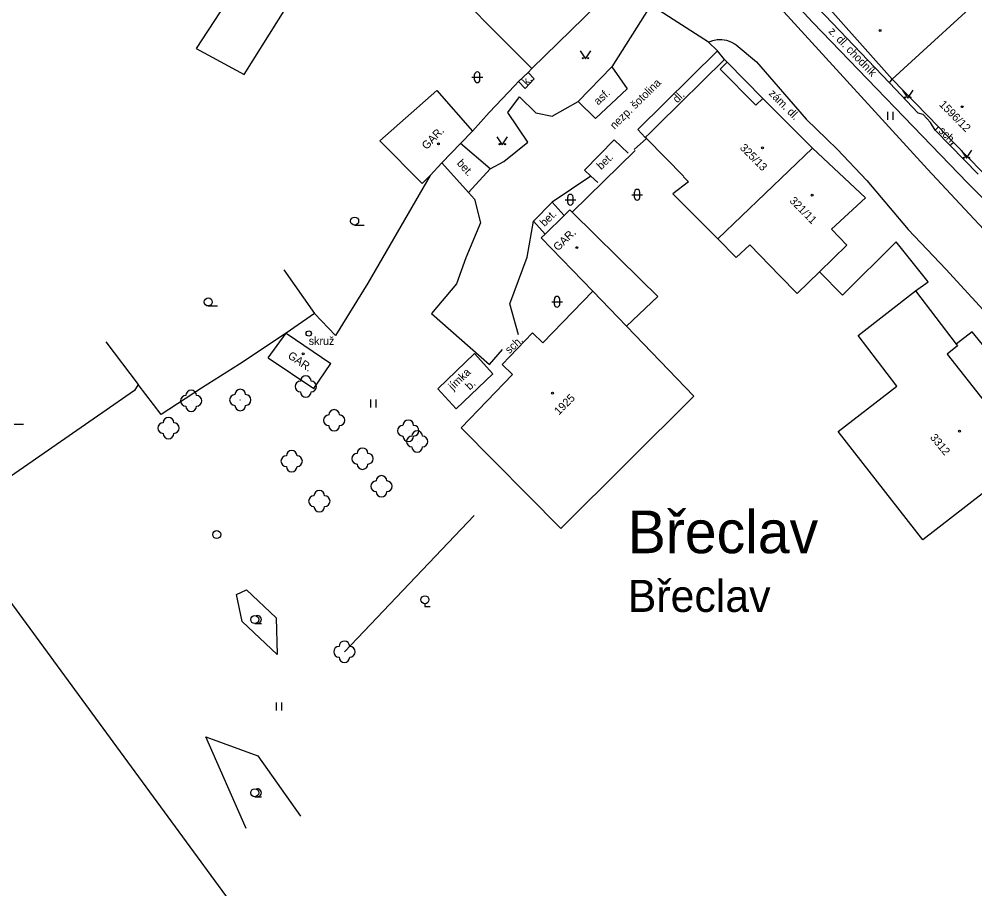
# Model space of a CAD drawing. Extents: x -584400 to -581602, y -1210894 to -1208793.
# Drawn here: x -582679.7 to -582590.2, y -1209795.7 to -1209714.2 of the extents above; entities that cross this region are included whole.
import ezdxf

# ---------------------------------------------------------------- set-up
doc = ezdxf.new("R2010")
doc.units = 0
for name, color, linetype in [('BUDOVY_MĚŘ', 7, 'Continuous'), ('BUDOVY_NEMĚŘ', 7, 'Continuous'), ('MAP_ZN_BP', 7, 'Continuous'), ('NÁZEV_K_Ú', 7, 'Continuous'), ('NÁZVY_SÍDEL_JEDNOTKY', 7, 'Continuous'), ('POMOC_POPIS', 7, 'Continuous'), ('ROZHRANÍ_PLOCH', 7, 'Continuous'), ('ZELEŇ', 7, 'Continuous'), ('ZN_BUDOV', 7, 'Continuous'), ('ZN_DOPLŇKOVÉ', 7, 'Continuous'), ('ZN_KULTUR', 7, 'Continuous'), ('Č_POPIS_EVID', 7, 'Continuous'), ('Č_POPIS_ORIENT', 7, 'Continuous')]:
    doc.layers.add(name, color=color, linetype=linetype)

msp = doc.modelspace()

# ---------------------------------------------------------------- linework, layer by layer
at = {"layer": 'BUDOVY_MĚŘ'}
for points in [[(-582668.76, -1209690.76), (-582670.84, -1209695.31), (-582673.82, -1209701.8), (-582658.7, -1209708.65), (-582657.02, -1209705.74), (-582653.05, -1209707.77), (-582653.32, -1209708.4), (-582656.43, -1209706.72), (-582663.12, -1209716.95), (-582658.62, -1209719.38), (-582652.17, -1209709.12), (-582647.7, -1209711.61), (-582645.5, -1209708.86)], [(-582639.5, -1209707.32), (-582634.38, -1209701.88), (-582625.61, -1209710.57), (-582625.56, -1209712.86), (-582631.65, -1209718.82)], [(-582631.65, -1209718.82), (-582641.26, -1209709.18)], [(-582597.9, -1209719.83), (-582608.03, -1209708.42)], [(-582613.36, -1209718.24), (-582613.61, -1209717.99), (-582619.84, -1209724.11), (-582619.96, -1209724.23)], [(-582610.68, -1209722.28), (-582614.01, -1209718.89), (-582613.36, -1209718.24)], [(-582610.02, -1209721.63), (-582613.36, -1209718.24)], [(-582589.48, -1209728.52), (-582592.17, -1209725.75), (-582593.57, -1209724.3), (-582597.9, -1209719.83)], [(-582641.94, -1209729.61), (-582645.91, -1209725.62), (-582640.56, -1209720.89), (-582637.22, -1209724.69)], [(-582610.68, -1209722.28), (-582610.02, -1209721.63), (-582605.37, -1209726.3), (-582600.42, -1209730.96)], [(-582638.34, -1209725.86), (-582637.22, -1209724.69)], [(-582620.58, -1209724.85), (-582621.04, -1209725.29)], [(-582620.93, -1209725.4), (-582621.04, -1209725.29)], [(-582617.42, -1209728.94), (-582620.93, -1209725.4)], [(-582641.94, -1209729.61), (-582641.2, -1209728.84), (-582640.08, -1209727.67)], [(-582617.42, -1209728.94), (-582617.46, -1209728.98), (-582616.98, -1209729.46), (-582618.46, -1209730.58), (-582615.97, -1209733.06), (-582614.24, -1209734.79)], [(-582600.42, -1209730.96), (-582603.58, -1209733.87), (-582602.15, -1209735.38), (-582604.72, -1209737.87)], [(-582627.89, -1209732.29), (-582628.1, -1209732.08), (-582628.64, -1209732.6)], [(-582621.48, -1209738.58), (-582627.89, -1209732.29)], [(-582638.28, -1209752.5), (-582633.48, -1209747.5), (-582634.45, -1209746.57), (-582633.72, -1209745.81), (-582632.31, -1209744.35), (-582631.59, -1209743.6), (-582630.62, -1209744.53), (-582625.96, -1209739.68), (-582630.79, -1209734.69)], [(-582630.42, -1209734.34), (-582630.79, -1209734.69)], [(-582614.24, -1209734.79), (-582612.51, -1209736.52), (-582611.24, -1209735.35), (-582608.42, -1209738.25)], [(-582621.48, -1209738.58), (-582619.87, -1209740.18), (-582622.79, -1209742.98)], [(-582622.79, -1209742.98), (-582625.96, -1209739.68)], [(-582595.73, -1209739.64), (-582591.91, -1209744.64), (-582591.78, -1209744.81), (-582592.76, -1209745.58), (-582589.64, -1209749.56), (-582588.71, -1209750.74), (-582587.1, -1209750.45), (-582585.89, -1209752.02), (-582586.52, -1209753.6), (-582585.17, -1209755.34), (-582595.05, -1209762.99), (-582602.97, -1209752.84), (-582597.49, -1209748.6), (-582601.11, -1209743.85), (-582595.73, -1209739.64)], [(-582622.79, -1209742.98), (-582616.5, -1209749.51), (-582628.96, -1209761.91), (-582638.28, -1209752.5)], [(-582656.35, -1209745.93), (-582654.68, -1209743.62), (-582650.48, -1209746.46)], [(-582656.35, -1209745.93), (-582652.09, -1209748.81), (-582650.48, -1209746.46)]]:
    msp.add_lwpolyline(points, dxfattribs=at)
at = {"layer": 'BUDOVY_NEMĚŘ'}
for points in [[(-582597.9, -1209719.83), (-582588.15, -1209710.88)], [(-582614.24, -1209734.79), (-582605.37, -1209726.3)], [(-582604.72, -1209737.87), (-582606.82, -1209739.9), (-582608.42, -1209738.25)]]:
    msp.add_lwpolyline(points, dxfattribs=at)
at = {"layer": 'MAP_ZN_BP'}
for radius in [0.375, 0.0005]:
    msp.add_circle((-582661.18, -1209762.481), radius, dxfattribs=at)
at = {"layer": 'ROZHRANÍ_PLOCH'}
for points in [[(-582610.88, -1209708.81), (-582610.57, -1209710.92), (-582608.06, -1209713.53), (-582594.6, -1209728.27), (-582585.39, -1209738.13), (-582580.06, -1209743.81), (-582578.45, -1209742.27), (-582583.48, -1209736.98)], [(-582610.88, -1209708.81), (-582607.45, -1209712.24), (-582605.35, -1209714.52), (-582590.84, -1209729.58)], [(-582593.9, -1209724.62), (-582594.32, -1209723.89), (-582595.01, -1209723.15), (-582595.49, -1209723), (-582598.15, -1209720.16), (-582608.86, -1209708.94)], [(-582620.52, -1209712.9), (-582624.16, -1209718.68)], [(-582615.13, -1209716.37), (-582620.52, -1209712.9)], [(-582615.13, -1209716.37), (-582614.72, -1209716.2), (-582614.29, -1209716.12), (-582613.86, -1209716.11), (-582613.42, -1209716.18), (-582613.01, -1209716.32), (-582612.63, -1209716.54), (-582612.51, -1209716.63), (-582610.61, -1209718.22), (-582605.96, -1209723.58)], [(-582614.28, -1209717.18), (-582615.13, -1209716.37)], [(-582621.74, -1209724.54), (-582614.28, -1209717.18)], [(-582613.61, -1209717.99), (-582614.28, -1209717.18)], [(-582624.16, -1209718.68), (-582622.72, -1209720.73), (-582625.71, -1209723.52), (-582627.34, -1209721.91)], [(-582627.34, -1209721.91), (-582624.16, -1209718.68)], [(-582632.92, -1209720.06), (-582632.29, -1209720.72), (-582631.44, -1209719.8), (-582632.02, -1209719.2)], [(-582635.57, -1209728.24), (-582634.3, -1209727.54), (-582632.05, -1209725.74), (-582633.92, -1209722.95), (-582632.83, -1209721.49), (-582631.29, -1209722.99), (-582629.76, -1209723.3), (-582627.34, -1209721.91)], [(-582605.96, -1209723.58), (-582603.08, -1209726.39), (-582600.29, -1209729.32), (-582596.41, -1209733.9), (-582592.88, -1209737.64), (-582585.24, -1209745.97)], [(-582621.74, -1209724.54), (-582621.04, -1209725.29)], [(-582635.57, -1209728.24), (-582638.34, -1209725.86)], [(-582626.13, -1209728.9), (-582626.74, -1209728.35), (-582623.95, -1209725.52), (-582622.65, -1209726.75)], [(-582592.47, -1209726.04), (-582589.87, -1209728.74)], [(-582640.08, -1209727.67), (-582637.6, -1209730.43)], [(-582637.6, -1209730.43), (-582635.57, -1209728.24)], [(-582626.13, -1209728.9), (-582629.76, -1209731.34)], [(-582625.48, -1209729.52), (-582626.13, -1209728.9)], [(-582583.48, -1209736.98), (-582590.84, -1209729.58)], [(-582637.6, -1209730.43), (-582637.04, -1209731.07), (-582636.48, -1209733.3), (-582637.85, -1209736.58), (-582638.71, -1209739), (-582641.06, -1209741.77), (-582635.62, -1209746.56)], [(-582631.52, -1209733.14), (-582629.76, -1209731.34)], [(-582629.76, -1209731.34), (-582628.64, -1209732.6)], [(-582632.91, -1209743.77), (-582633.72, -1209740.86), (-582632.09, -1209736.5), (-582631.52, -1209733.14)], [(-582630.42, -1209734.34), (-582631.52, -1209733.14)], [(-582637.04, -1209745.54), (-582640.46, -1209748.82), (-582638.74, -1209750.7), (-582635.32, -1209747.42), (-582637.04, -1209745.54)], [(-582635.62, -1209746.56), (-582634.4, -1209745.15)]]:
    msp.add_lwpolyline(points, dxfattribs=at)
at = {"layer": 'ZELEŇ'}
for points in [[(-582598.15, -1209720.16), (-582597.9, -1209719.83)], [(-582686.23, -1209761), (-582670.22, -1209782.84), (-582654.53, -1209804.25)], [(-582649.22, -1209773.46), (-582637.07, -1209760.69)], [(-582655.53, -1209773.72), (-582658.8, -1209770.64), (-582659.34, -1209768.09), (-582658.38, -1209767.65), (-582655.6, -1209770.29), (-582655.53, -1209773.72)], [(-582658.42, -1209790), (-582662.21, -1209781.42), (-582657.33, -1209783.22), (-582653.33, -1209788.85)]]:
    msp.add_lwpolyline(points, dxfattribs=at)
for centre in [(-582652.84, -1209748.62), (-582663.57, -1209749.96), (-582658.97, -1209749.88), (-582650.18, -1209751.78), (-582665.7, -1209752.51), (-582643.24, -1209752.76), (-582642.41, -1209753.77), (-582654.16, -1209755.61), (-582647.52, -1209755.38), (-582645.75, -1209757.96), (-582651.57, -1209759.36), (-582649.22, -1209773.46)]:
    msp.add_circle(centre, 0.0005, dxfattribs=at)
for centre, start, end in [((-582652.84, -1209748.12), 0, 179.99999), ((-582653.34, -1209748.62), 89.99999, 269.99999), ((-582652.34, -1209748.62), 270, 89.99999), ((-582664.07, -1209749.96), 89.99999, 269.99999), ((-582663.57, -1209749.46), 0, 179.99999), ((-582663.07, -1209749.96), 270, 89.99999), ((-582659.47, -1209749.88), 89.99999, 269.99999), ((-582658.97, -1209749.38), 0, 179.99999), ((-582658.47, -1209749.88), 270, 89.99999), ((-582652.84, -1209749.12), 179.99999, 359.99999), ((-582658.97, -1209750.38), 179.99999, 359.99999), ((-582663.57, -1209750.46), 179.99999, 359.99999), ((-582650.68, -1209751.78), 89.99999, 269.99999), ((-582650.18, -1209751.28), 0, 179.99999), ((-582649.68, -1209751.78), 270, 89.99999), ((-582666.2, -1209752.51), 89.99999, 269.99999), ((-582665.7, -1209752.01), 0, 179.99999), ((-582665.2, -1209752.51), 270, 89.99999), ((-582643.24, -1209752.26), 0, 179.99999), ((-582665.7, -1209753.01), 179.99999, 359.99999), ((-582650.18, -1209752.28), 179.99999, 359.99999), ((-582643.74, -1209752.76), 89.99999, 269.99999), ((-582642.41, -1209753.27), 0, 179.99999), ((-582642.74, -1209752.76), 270, 89.99999), ((-582643.24, -1209753.26), 179.99999, 359.99999), ((-582642.91, -1209753.77), 89.99999, 269.99999), ((-582641.91, -1209753.77), 270, 89.99999), ((-582654.16, -1209755.11), 0, 179.99999), ((-582648.02, -1209755.38), 89.99999, 269.99999), ((-582647.52, -1209754.88), 0, 179.99999), ((-582647.02, -1209755.38), 270, 89.99999), ((-582642.41, -1209754.27), 179.99999, 359.99999), ((-582654.66, -1209755.61), 89.99999, 269.99999), ((-582653.66, -1209755.61), 270, 89.99999), ((-582654.16, -1209756.11), 179.99999, 359.99999), ((-582647.52, -1209755.88), 179.99999, 359.99999), ((-582646.25, -1209757.96), 89.99999, 269.99999), ((-582645.75, -1209757.46), 0, 179.99999), ((-582645.25, -1209757.96), 270, 89.99999), ((-582651.57, -1209758.86), 0, 179.99999), ((-582645.75, -1209758.46), 179.99999, 359.99999), ((-582652.07, -1209759.36), 89.99999, 269.99999), ((-582651.07, -1209759.36), 270, 89.99999), ((-582651.57, -1209759.86), 179.99999, 359.99999), ((-582649.22, -1209772.96), 0, 179.99999), ((-582649.72, -1209773.46), 89.99999, 269.99999), ((-582648.72, -1209773.46), 270, 89.99999), ((-582649.22, -1209773.96), 179.99999, 359.99999)]:
    msp.add_arc(centre, 0.5, start, end, dxfattribs=at)
at = {"layer": 'ZN_BUDOV'}
for centre in [(-582599.05, -1209715.28), (-582591.36, -1209722.41), (-582640.42, -1209725.88), (-582610.06, -1209726.27), (-582605.42, -1209730.69), (-582627.45, -1209735.61), (-582653.09, -1209745.55), (-582629.72, -1209749.24), (-582591.61, -1209752.8)]:
    msp.add_circle(centre, 0.0875, dxfattribs=at)
at = {"layer": 'ZN_DOPLŇKOVÉ'}
for points in [[(-582631.65, -1209718.82), (-582632.02, -1209719.2)], [(-582632.92, -1209720.06), (-582632.02, -1209719.2)], [(-582635.67, -1209722.96), (-582633.26, -1209720.43)], [(-582632.92, -1209720.06), (-582633.26, -1209720.43)], [(-582635.67, -1209722.96), (-582637.22, -1209724.69)], [(-582620.58, -1209724.85), (-582619.96, -1209724.23)], [(-582592.17, -1209725.75), (-582592.47, -1209726.04), (-582593.9, -1209724.62), (-582593.57, -1209724.3)], [(-582640.08, -1209727.67), (-582638.34, -1209725.86)], [(-582620.93, -1209725.4), (-582622.09, -1209726.41)], [(-582627.89, -1209732.29), (-582621.98, -1209726.51)], [(-582641.2, -1209728.84), (-582647.04, -1209738.95), (-582650.06, -1209743.83)], [(-582630.42, -1209734.34), (-582628.64, -1209732.6)], [(-582595.73, -1209739.64), (-582594.53, -1209738.8), (-582597.53, -1209735.08), (-582602.55, -1209740.05)], [(-582654.91, -1209737.69), (-582652.01, -1209741.77)], [(-582602.55, -1209740.05), (-582604.72, -1209737.87)], [(-582652.01, -1209741.77), (-582654.68, -1209743.62), (-582659.05, -1209746.51), (-582662.6, -1209748.77), (-582666.39, -1209751.25), (-582668.55, -1209748.42)], [(-582650.06, -1209743.83), (-582652.01, -1209741.77)], [(-582587.92, -1209746.55), (-582590.43, -1209743.51), (-582591.91, -1209744.64)], [(-582671.58, -1209744.44), (-582668.55, -1209748.42)], [(-582668.55, -1209748.42), (-582668.88, -1209748.98), (-582686.23, -1209761), (-582691.62, -1209753.63)]]:
    msp.add_lwpolyline(points, dxfattribs=at)
for radius in [0.25, 0.0005]:
    msp.add_circle((-582652.561, -1209743.65), radius, dxfattribs=at)
at = {"layer": 'ZN_KULTUR'}
for p, q in [((-582637.27, -1209719.65), (-582636.27, -1209719.65)), ((-582637.02, -1209719.9), (-582637.02, -1209719.4)), ((-582636.52, -1209719.9), (-582636.52, -1209719.4)), ((-582598.33, -1209723.645), (-582598.33, -1209722.895)), ((-582597.83, -1209723.645), (-582597.83, -1209722.895)), ((-582622.3, -1209730.65), (-582621.3, -1209730.65)), ((-582622.05, -1209730.9), (-582622.05, -1209730.4)), ((-582621.55, -1209730.9), (-582621.55, -1209730.4)), ((-582628.55, -1209731.12), (-582627.55, -1209731.12)), ((-582628.3, -1209731.37), (-582628.3, -1209730.87)), ((-582627.8, -1209731.37), (-582627.8, -1209730.87)), ((-582648.26, -1209733.505), (-582647.385, -1209733.505)), ((-582629.55, -1209740.93), (-582629.55, -1209740.43)), ((-582629.05, -1209740.93), (-582629.05, -1209740.43)), ((-582661.97, -1209741.075), (-582661.095, -1209741.075)), ((-582629.8, -1209740.68), (-582628.8, -1209740.68)), ((-582646.74, -1209750.595), (-582646.74, -1209749.845)), ((-582646.24, -1209750.595), (-582646.24, -1209749.845)), ((-582680.14, -1209752.145), (-582679.265, -1209752.145)), ((-582657.62, -1209770.815), (-582656.995, -1209770.815)), ((-582655.58, -1209778.965), (-582655.58, -1209778.215)), ((-582655.08, -1209778.965), (-582655.08, -1209778.215)), ((-582657.62, -1209787.045), (-582656.995, -1209787.045))]:
    msp.add_line(p, q, dxfattribs=at)
for points in [[(-582627.14, -1209717.17), (-582626.64, -1209717.92), (-582626.14, -1209717.17)], [(-582596.94, -1209720.85), (-582596.44, -1209721.6), (-582595.94, -1209720.85)], [(-582634.93, -1209725.22), (-582634.43, -1209725.97), (-582633.93, -1209725.22)], [(-582591.46, -1209726.49), (-582590.96, -1209727.24), (-582590.46, -1209726.49)], [(-582641.68, -1209768.965), (-582641.68, -1209769.215), (-582641.18, -1209769.215)]]:
    msp.add_lwpolyline(points, dxfattribs=at)
for centre, radius in [((-582626.89, -1209717.87), 0.05), ((-582626.39, -1209717.87), 0.05), ((-582596.69, -1209721.55), 0.05), ((-582596.19, -1209721.55), 0.05), ((-582634.68, -1209725.92), 0.05), ((-582634.18, -1209725.92), 0.05), ((-582591.21, -1209727.19), 0.05), ((-582590.71, -1209727.19), 0.05), ((-582648.26, -1209733.13), 0.375), ((-582661.97, -1209740.7), 0.375), ((-582641.68, -1209768.59), 0.375), ((-582657.62, -1209770.44), 0.375), ((-582657.62, -1209786.67), 0.375)]:
    msp.add_circle(centre, radius, dxfattribs=at)
for centre, radius, start, end in [((-582636.77, -1209719.4), 0.25, 0, 179.99999), ((-582636.77, -1209719.9), 0.25, 179.99999, 359.99999), ((-582628.05, -1209730.87), 0.25, 0, 179.99999), ((-582621.8, -1209730.4), 0.25, 0, 179.99999), ((-582628.05, -1209731.37), 0.25, 179.99999, 359.99999), ((-582621.8, -1209730.9), 0.25, 179.99999, 359.99999), ((-582629.3, -1209740.43), 0.25, 0, 179.99999), ((-582629.3, -1209740.93), 0.25, 179.99999, 359.99999), ((-582657.37, -1209770.44), 0.375, 249.49437, 109.04743), ((-582657.37, -1209786.67), 0.375, 249.49437, 109.04743)]:
    msp.add_arc(centre, radius, start, end, dxfattribs=at)

# ---------------------------------------------------------------- texts
at = {"layer": 'NÁZEV_K_Ú'}
msp.add_text('Břeclav', height=3, dxfattribs=at).set_placement((-582622.68, -1209769.73))
at = {"layer": 'NÁZVY_SÍDEL_JEDNOTKY'}
msp.add_text('Břeclav', height=4, dxfattribs=at).set_placement((-582622.68, -1209764.23))
at = {"layer": 'POMOC_POPIS'}
for s, rotation, p in [('z. dl. chodník', 313.9344, (-582603.93, -1209715.4)), ('k.', 47.26478, (-582632.11, -1209720.47)), ('nezp. šotolina', 44.49436, (-582623.92, -1209724.58)), ('asf.', 43.01824, (-582625.45, -1209722.31)), ('zám. dl.', 314.87704, (-582609.53, -1209721.23)), ('dl.', 44.51853, (-582618.04, -1209722.11)), ('sch.', 315.20104, (-582593.62, -1209724.73)), ('GAR.', 46.12963, (-582641.52, -1209726.48)), ('bet.', 44.38612, (-582625.17, -1209728.36)), ('bet.', 311.94131, (-582638.74, -1209727.74)), ('bet.', 44.34894, (-582630.48, -1209733.69)), (' GAR.', 44.13523, (-582629.42, -1209736.17)), ('sch.', 42.80505, (-582633.77, -1209745.6)), ('GAR.', 325.93907, (-582654.59, -1209745.89)), ('jímka', 43.80297, (-582639.06, -1209749.01)), ('b.', 43.80297, (-582637.47, -1209749))]:
    msp.add_text(s, height=0.75, rotation=rotation, dxfattribs=at).set_placement(p)
msp.add_text('skruž', height=0.75, dxfattribs=at).set_placement((-582652.56, -1209744.72))
at = {"layer": 'Č_POPIS_EVID'}
msp.add_text('1925', height=0.75, rotation=44.86174, dxfattribs=at).set_placement((-582629.14, -1209751.34))
at = {"layer": 'Č_POPIS_ORIENT'}
for s, rotation, p in [('1596/12', 314.65765, (-582593.56, -1209722.26)), ('325/13', 314.85246, (-582612.23, -1209726.32)), ('321/11', 314.65765, (-582607.58, -1209731.28)), ('3312', 309.52578, (-582594.41, -1209753.41))]:
    msp.add_text(s, height=0.75, rotation=rotation, dxfattribs=at).set_placement(p)

doc.saveas('drawing.dxf')
